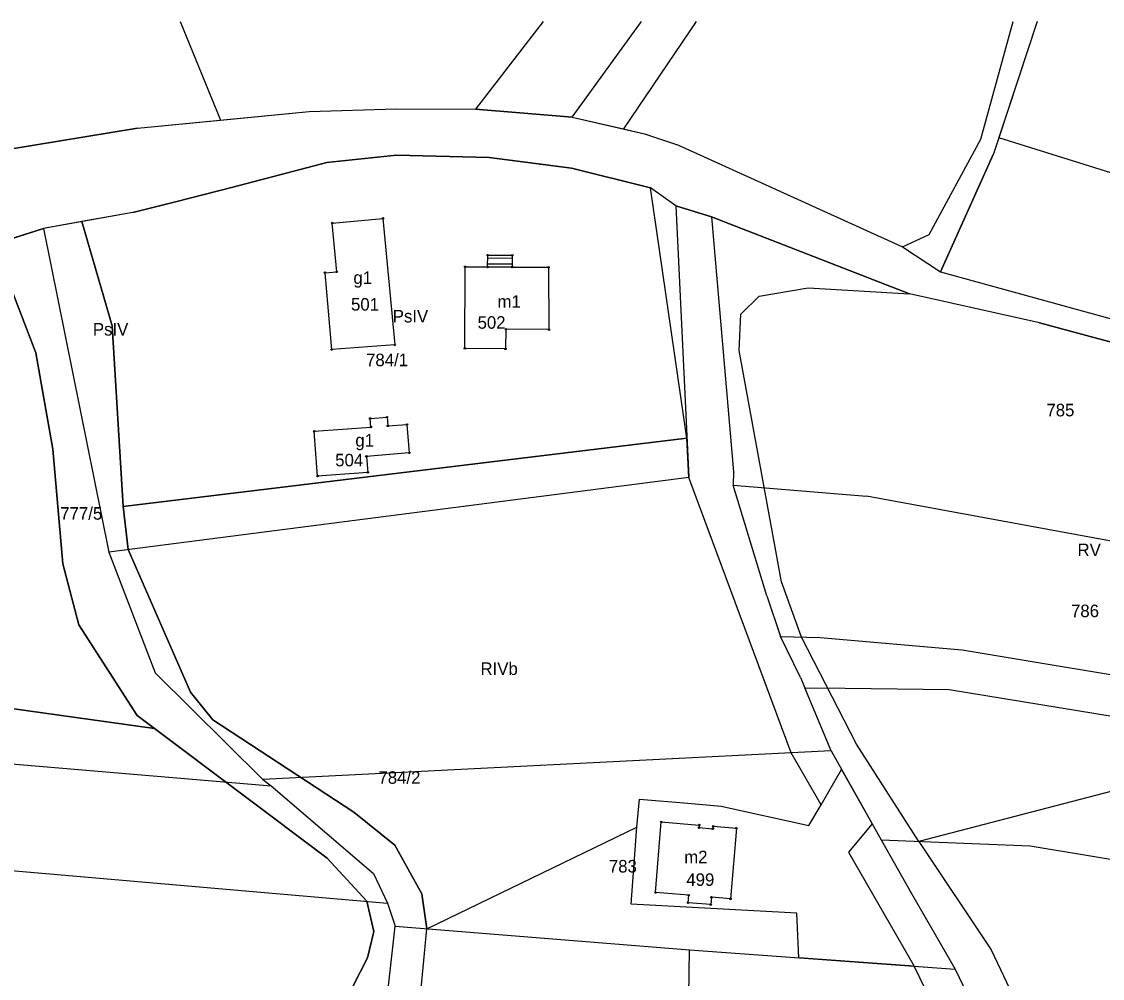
# Model space of a CAD drawing. Extents: x 7498273 to 7499989, y 5499795 to 5500810.
# Drawn here: x 7499281.1 to 7499410.3, y 5500695.1 to 5500809.6 of the extents above; entities that cross this region are included whole.
import ezdxf

# ---------------------------------------------------------------- set-up
doc = ezdxf.new("R2010")
doc.units = 0
for name, color, linetype in [('209-oznaczenie konturu klasyfikacyjnego', 7, 'Continuous'), ('211-numer działki ewidencyjnej', 7, 'Continuous'), ('217-kontur klasyfikacyjny', 7, 'Continuous'), ('218-kontur użytku gruntowego', 7, 'Continuous'), ('219-działka ewidencyjna', 7, 'Continuous'), ('312-budynek ewidencyjny', 7, 'Continuous'), ('312-oznaczenie budynku ewidencyjnego', 7, 'Continuous'), ('312-oznaczenie budynku ewidencyjnego-Atr117', 7, 'Continuous'), ('352-schody', 7, 'Continuous'), ('Punkt budynku', 7, 'Continuous')]:
    doc.layers.add(name, color=color, linetype=linetype)

# ---------------------------------------------------------------- blocks, each defined once
blk = doc.blocks.new('PUNKTBUD')
blk.add_circle((0, 0), 0.09)

msp = doc.modelspace()

# ---------------------------------------------------------------- linework, layer by layer
at = {"layer": '217-kontur klasyfikacyjny'}
for points in [[(7499300.047, 5500809.555), (7499304.88, 5500797.77)], [(7499346.91, 5500798.13), (7499355.201, 5500809.555)], [(7499361.742, 5500809.555), (7499353.06, 5500796.71)], [(7499395.76, 5500795.48), (7499399.624, 5500809.555)], [(7499402.487, 5500809.555), (7499397.94, 5500795.67)], [(7499315.45, 5500798.79), (7499325.87, 5500799.13)], [(7499325.87, 5500799.13), (7499335.34, 5500799.07)], [(7499335.34, 5500799.07), (7499346.91, 5500798.13)], [(7499294.96, 5500796.82), (7499304.88, 5500797.77)], [(7499304.88, 5500797.77), (7499315.45, 5500798.79)], [(7499279.46, 5500794.25), (7499294.96, 5500796.82)], [(7499353.06, 5500796.71), (7499355.54, 5500796.13)], [(7499355.54, 5500796.13), (7499359.62, 5500794.78)], [(7499389.6, 5500784.1), (7499395.76, 5500795.48)], [(7499397.94, 5500795.67), (7499397.3, 5500793.73)], [(7499432.49, 5500784.86), (7499397.94, 5500795.67)], [(7499359.62, 5500794.78), (7499386.4, 5500782.6)], [(7499397.3, 5500793.73), (7499390.96, 5500779.61)], [(7499317.58, 5500792.71), (7499306.33, 5500789.76)], [(7499325.91, 5500793.57), (7499317.58, 5500792.71)], [(7499336.99, 5500793.3), (7499325.91, 5500793.57)], [(7499343.76, 5500792.41), (7499336.99, 5500793.3)], [(7499346.84, 5500792.01), (7499343.76, 5500792.41)], [(7499356.27, 5500789.68), (7499346.84, 5500792.01)], [(7499306.33, 5500789.76), (7499299.47, 5500787.99)], [(7499360.62, 5500759.75), (7499356.27, 5500789.68)], [(7499359.31, 5500787.52), (7499356.27, 5500789.68)], [(7499299.47, 5500787.99), (7499294.38, 5500786.74)], [(7499363.57, 5500786.2), (7499359.31, 5500787.52)], [(7499294.38, 5500786.74), (7499288.29, 5500785.64)], [(7499387.26, 5500776.99), (7499363.57, 5500786.2)], [(7499283.69, 5500784.81), (7499277.76, 5500782.92)], [(7499288.29, 5500785.64), (7499283.69, 5500784.81)], [(7499291.92, 5500773.16), (7499288.29, 5500785.64)], [(7499386.4, 5500782.6), (7499389.6, 5500784.1)], [(7499282.77, 5500769.94), (7499277.76, 5500782.92)], [(7499390.96, 5500779.61), (7499417, 5500772.43)], [(7499369.27, 5500776.71), (7499375.14, 5500777.73)], [(7499375.14, 5500777.73), (7499387.26, 5500776.99)], [(7499402.77, 5500773.53), (7499387.26, 5500776.99)], [(7499367.06, 5500774.55), (7499369.27, 5500776.71)], [(7499366.86, 5500770.2), (7499367.06, 5500774.55)], [(7499293.24, 5500751.56), (7499291.92, 5500773.16)], [(7499418.6, 5500769.27), (7499402.77, 5500773.53)], [(7499284.84, 5500758.42), (7499282.77, 5500769.94)], [(7499371.94, 5500742.53), (7499366.86, 5500770.2)], [(7499293.24, 5500751.56), (7499360.62, 5500759.75)], [(7499360.84, 5500755.03), (7499360.62, 5500759.75)], [(7499286.01, 5500744.69), (7499284.84, 5500758.42)], [(7499373.08, 5500722.11), (7499360.84, 5500755.03)], [(7499293.83, 5500746.4), (7499293.24, 5500751.56)], [(7499301.28, 5500729.35), (7499293.83, 5500746.4)], [(7499287.95, 5500737.39), (7499286.01, 5500744.69)], [(7499374.32, 5500735.94), (7499371.94, 5500742.53)], [(7499296.97, 5500725.02), (7499208.32, 5500737.4)], [(7499294.92, 5500726.56), (7499287.95, 5500737.39)], [(7499380.9, 5500723.13), (7499374.32, 5500735.94)], [(7499303.95, 5500726.03), (7499301.28, 5500729.35)], [(7499296.97, 5500725.02), (7499294.92, 5500726.56)], [(7499320.81, 5500714.99), (7499303.95, 5500726.03)], [(7499317.6, 5500709.5), (7499296.97, 5500725.02)], [(7499388.37, 5500711.5), (7499380.9, 5500723.13)], [(7499432.61, 5500723.02), (7499388.37, 5500711.5)], [(7499376.66, 5500715.89), (7499373.08, 5500722.11)], [(7499376.66, 5500715.89), (7499379.13, 5500720.09)], [(7499379.13, 5500720.09), (7499382.76, 5500713.59)], [(7499354.64, 5500713.22), (7499354.98, 5500716.57)], [(7499354.98, 5500716.57), (7499360.74, 5500716.08)], [(7499325.71, 5500711.04), (7499320.81, 5500714.99)], [(7499360.74, 5500716.08), (7499364.72, 5500715.73)], [(7499364.72, 5500715.73), (7499375.21, 5500713.4)], [(7499375.21, 5500713.4), (7499376.66, 5500715.89)], [(7499382.76, 5500713.59), (7499379.93, 5500710.23)], [(7499329.52, 5500701.06), (7499354.64, 5500713.22)], [(7499353.98, 5500704.01), (7499354.64, 5500713.22)], [(7499328.92, 5500705.23), (7499325.71, 5500711.04)], [(7499388.37, 5500711.5), (7499396.99, 5500698.54)], [(7499379.93, 5500710.23), (7499387.8, 5500696.57)], [(7499322.37, 5500704.34), (7499317.6, 5500709.5)], [(7499329.52, 5500701.06), (7499328.92, 5500705.23)], [(7499323.19, 5500700.74), (7499322.37, 5500704.34)], [(7499373.78, 5500702.92), (7499353.98, 5500704.01)], [(7499374, 5500697.58), (7499373.78, 5500702.92)], [(7499322.43, 5500697.56), (7499323.19, 5500700.74)], [(7499328.67, 5500691.79), (7499329.52, 5500701.06)], [(7499396.99, 5500698.54), (7499401.78, 5500688.44)], [(7499308.33, 5500669.97), (7499322.43, 5500697.56)], [(7499387.8, 5500696.57), (7499374, 5500697.58)], [(7499396.43, 5500678.79), (7499387.8, 5500696.57)]]:
    msp.add_lwpolyline(points, dxfattribs=at)
at = {"layer": '218-kontur użytku gruntowego'}
for points in [[(7499300.047, 5500809.555), (7499304.88, 5500797.77)], [(7499346.91, 5500798.13), (7499355.201, 5500809.555)], [(7499361.742, 5500809.555), (7499353.06, 5500796.71)], [(7499395.76, 5500795.48), (7499399.624, 5500809.555)], [(7499402.487, 5500809.555), (7499397.94, 5500795.67)], [(7499315.45, 5500798.79), (7499325.87, 5500799.13)], [(7499325.87, 5500799.13), (7499335.34, 5500799.07)], [(7499335.34, 5500799.07), (7499346.91, 5500798.13)], [(7499294.96, 5500796.82), (7499304.88, 5500797.77)], [(7499304.88, 5500797.77), (7499315.45, 5500798.79)], [(7499346.91, 5500798.13), (7499353.06, 5500796.71)], [(7499279.46, 5500794.25), (7499294.96, 5500796.82)], [(7499353.06, 5500796.71), (7499355.54, 5500796.13)], [(7499355.54, 5500796.13), (7499359.62, 5500794.78)], [(7499389.6, 5500784.1), (7499395.76, 5500795.48)], [(7499397.94, 5500795.67), (7499397.3, 5500793.73)], [(7499432.49, 5500784.86), (7499397.94, 5500795.67)], [(7499359.62, 5500794.78), (7499386.4, 5500782.6)], [(7499397.3, 5500793.73), (7499390.96, 5500779.61)], [(7499317.58, 5500792.71), (7499306.33, 5500789.76)], [(7499325.91, 5500793.57), (7499317.58, 5500792.71)], [(7499336.99, 5500793.3), (7499325.91, 5500793.57)], [(7499343.76, 5500792.41), (7499336.99, 5500793.3)], [(7499346.84, 5500792.01), (7499343.76, 5500792.41)], [(7499356.27, 5500789.68), (7499346.84, 5500792.01)], [(7499306.33, 5500789.76), (7499299.47, 5500787.99)], [(7499360.62, 5500759.75), (7499356.27, 5500789.68)], [(7499359.31, 5500787.52), (7499356.27, 5500789.68)], [(7499299.47, 5500787.99), (7499294.38, 5500786.74)], [(7499363.57, 5500786.2), (7499359.31, 5500787.52)], [(7499294.38, 5500786.74), (7499288.29, 5500785.64)], [(7499387.26, 5500776.99), (7499363.57, 5500786.2)], [(7499283.69, 5500784.81), (7499277.76, 5500782.92)], [(7499288.29, 5500785.64), (7499283.69, 5500784.81)], [(7499288.29, 5500785.64), (7499291.92, 5500773.16)], [(7499386.4, 5500782.6), (7499389.6, 5500784.1)], [(7499277.76, 5500782.92), (7499282.77, 5500769.94)], [(7499390.96, 5500779.61), (7499417, 5500772.43)], [(7499369.27, 5500776.71), (7499375.14, 5500777.73)], [(7499375.14, 5500777.73), (7499387.26, 5500776.99)], [(7499402.77, 5500773.53), (7499387.26, 5500776.99)], [(7499367.06, 5500774.55), (7499369.27, 5500776.71)], [(7499366.86, 5500770.2), (7499367.06, 5500774.55)], [(7499291.92, 5500773.16), (7499293.24, 5500751.56)], [(7499418.6, 5500769.27), (7499402.77, 5500773.53)], [(7499282.77, 5500769.94), (7499284.84, 5500758.42)], [(7499371.94, 5500742.53), (7499366.86, 5500770.2)], [(7499360.62, 5500759.75), (7499293.24, 5500751.56)], [(7499360.84, 5500755.03), (7499360.62, 5500759.75)], [(7499284.84, 5500758.42), (7499286.01, 5500744.69)], [(7499373.08, 5500722.11), (7499360.84, 5500755.03)], [(7499293.24, 5500751.56), (7499293.83, 5500746.4)], [(7499293.83, 5500746.4), (7499301.28, 5500729.35)], [(7499286.01, 5500744.69), (7499287.95, 5500737.39)], [(7499374.32, 5500735.94), (7499371.94, 5500742.53)], [(7499208.32, 5500737.4), (7499296.97, 5500725.02)], [(7499287.95, 5500737.39), (7499294.92, 5500726.56)], [(7499380.9, 5500723.13), (7499374.32, 5500735.94)], [(7499301.28, 5500729.35), (7499303.95, 5500726.03)], [(7499294.92, 5500726.56), (7499296.97, 5500725.02)], [(7499303.95, 5500726.03), (7499320.81, 5500714.99)], [(7499296.97, 5500725.02), (7499317.6, 5500709.5)], [(7499388.37, 5500711.5), (7499380.9, 5500723.13)], [(7499432.61, 5500723.02), (7499388.37, 5500711.5)], [(7499376.66, 5500715.89), (7499373.08, 5500722.11)], [(7499376.66, 5500715.89), (7499379.13, 5500720.09)], [(7499379.13, 5500720.09), (7499382.76, 5500713.59)], [(7499354.64, 5500713.22), (7499354.98, 5500716.57)], [(7499354.98, 5500716.57), (7499360.74, 5500716.08)], [(7499320.81, 5500714.99), (7499325.71, 5500711.04)], [(7499360.74, 5500716.08), (7499364.72, 5500715.73)], [(7499364.72, 5500715.73), (7499375.21, 5500713.4)], [(7499375.21, 5500713.4), (7499376.66, 5500715.89)], [(7499382.76, 5500713.59), (7499379.93, 5500710.23)], [(7499329.52, 5500701.06), (7499354.64, 5500713.22)], [(7499353.98, 5500704.01), (7499354.64, 5500713.22)], [(7499325.71, 5500711.04), (7499328.92, 5500705.23)], [(7499388.37, 5500711.5), (7499396.99, 5500698.54)], [(7499379.93, 5500710.23), (7499387.8, 5500696.57)], [(7499317.6, 5500709.5), (7499322.37, 5500704.34)], [(7499328.92, 5500705.23), (7499329.52, 5500701.06)], [(7499322.37, 5500704.34), (7499323.19, 5500700.74)], [(7499373.78, 5500702.92), (7499353.98, 5500704.01)], [(7499374, 5500697.58), (7499373.78, 5500702.92)], [(7499323.19, 5500700.74), (7499322.43, 5500697.56)], [(7499328.67, 5500691.79), (7499329.52, 5500701.06)], [(7499396.99, 5500698.54), (7499401.78, 5500688.44)], [(7499322.43, 5500697.56), (7499308.33, 5500669.97)], [(7499387.8, 5500696.57), (7499374, 5500697.58)], [(7499396.43, 5500678.79), (7499387.8, 5500696.57)]]:
    msp.add_lwpolyline(points, dxfattribs=at)
at = {"layer": '219-działka ewidencyjna'}
for points in [[(7499343.434, 5500809.555), (7499335.34, 5500799.07)], [(7499395.76, 5500795.48), (7499399.624, 5500809.555)], [(7499402.485, 5500809.555), (7499397.3, 5500793.73)], [(7499315.45, 5500798.79), (7499325.87, 5500799.13)], [(7499325.87, 5500799.13), (7499335.34, 5500799.07)], [(7499346.91, 5500798.13), (7499335.34, 5500799.07)], [(7499294.96, 5500796.82), (7499315.45, 5500798.79)], [(7499346.91, 5500798.13), (7499355.54, 5500796.13)], [(7499294.96, 5500796.82), (7499279.46, 5500794.25)], [(7499355.54, 5500796.13), (7499359.62, 5500794.78)], [(7499389.6, 5500784.1), (7499395.76, 5500795.48)], [(7499359.62, 5500794.78), (7499386.4, 5500782.6)], [(7499390.96, 5500779.61), (7499397.3, 5500793.73)], [(7499306.33, 5500789.76), (7499317.58, 5500792.71)], [(7499317.58, 5500792.71), (7499325.91, 5500793.57)], [(7499325.91, 5500793.57), (7499336.99, 5500793.3)], [(7499336.99, 5500793.3), (7499346.84, 5500792.01)], [(7499346.84, 5500792.01), (7499356.27, 5500789.68)], [(7499299.47, 5500787.99), (7499306.33, 5500789.76)], [(7499359.31, 5500787.52), (7499356.27, 5500789.68)], [(7499294.38, 5500786.74), (7499299.47, 5500787.99)], [(7499359.31, 5500787.52), (7499363.57, 5500786.2)], [(7499359.31, 5500787.52), (7499360.84, 5500755.03)], [(7499294.38, 5500786.74), (7499283.69, 5500784.81)], [(7499363.57, 5500786.2), (7499387.26, 5500776.99)], [(7499363.57, 5500786.2), (7499366.18, 5500755.72)], [(7499271.37, 5500780.88), (7499283.69, 5500784.81)], [(7499283.69, 5500784.81), (7499291.5, 5500746.1)], [(7499386.4, 5500782.6), (7499389.6, 5500784.1)], [(7499386.4, 5500782.6), (7499390.96, 5500779.61)], [(7499390.96, 5500779.61), (7499417, 5500772.43)], [(7499402.77, 5500773.53), (7499387.26, 5500776.99)], [(7499402.77, 5500773.53), (7499418.6, 5500769.27)], [(7499360.84, 5500755.03), (7499291.5, 5500746.1)], [(7499366.18, 5500755.72), (7499366.17, 5500754.11)], [(7499370.2, 5500740.86), (7499366.17, 5500754.11)], [(7499366.17, 5500754.11), (7499382.11, 5500752.81)], [(7499443.65, 5500741.47), (7499382.11, 5500752.81)], [(7499291.5, 5500746.1), (7499297.06, 5500731.65)], [(7499370.2, 5500740.86), (7499371.82, 5500736.01)], [(7499374.22, 5500731.12), (7499371.82, 5500736.01)], [(7499371.82, 5500736.01), (7499376.57, 5500735.88)], [(7499376.57, 5500735.88), (7499393.52, 5500734.43)], [(7499393.52, 5500734.43), (7499446.92, 5500725.52)], [(7499297.06, 5500731.65), (7499309.92, 5500718.89)], [(7499374.22, 5500731.12), (7499374.71, 5500729.85)], [(7499377.87, 5500722.35), (7499374.71, 5500729.85)], [(7499374.71, 5500729.85), (7499379.55, 5500729.83)], [(7499379.55, 5500729.83), (7499391.98, 5500729.67)], [(7499391.98, 5500729.67), (7499448.96, 5500720.35)], [(7499271.38, 5500721.51), (7499310.91, 5500718.15)], [(7499377.87, 5500722.35), (7499309.92, 5500718.89)], [(7499377.87, 5500722.35), (7499383.84, 5500711.69)], [(7499309.92, 5500718.89), (7499310.91, 5500718.15)], [(7499310.91, 5500718.15), (7499323.15, 5500707.67)], [(7499203.15, 5500714.67), (7499324.84, 5500704.13)], [(7499383.84, 5500711.69), (7499387.47, 5500705.27)], [(7499383.84, 5500711.69), (7499401.65, 5500710.96)], [(7499401.65, 5500710.96), (7499422.11, 5500707.58)], [(7499323.15, 5500707.67), (7499324.84, 5500704.13)], [(7499387.47, 5500705.27), (7499392.68, 5500696.21)], [(7499324.84, 5500704.13), (7499325.75, 5500701.37)], [(7499324.46, 5500689.9), (7499325.75, 5500701.37)], [(7499325.75, 5500701.37), (7499360.94, 5500698.54)], [(7499360.33, 5500657.28), (7499360.94, 5500698.54)], [(7499360.94, 5500698.54), (7499392.68, 5500696.21)], [(7499392.68, 5500696.21), (7499395.93, 5500689.5)]]:
    msp.add_lwpolyline(points, dxfattribs=at)
at = {"layer": '312-budynek ewidencyjny'}
for points in [[(7499318.23, 5500785.46), (7499324.29, 5500786.02)], [(7499324.29, 5500786.02), (7499325.69, 5500770.89)], [(7499318.77, 5500779.62), (7499318.23, 5500785.46)], [(7499317.37, 5500779.52), (7499318.77, 5500779.62)], [(7499318.16, 5500770.33), (7499317.37, 5500779.52)], [(7499334.08, 5500770.46), (7499334.12, 5500780.23)], [(7499334.12, 5500780.23), (7499336.8, 5500780.21)], [(7499336.8, 5500780.21), (7499339.74, 5500780.2)], [(7499339.74, 5500780.2), (7499344.08, 5500780.17)], [(7499344.08, 5500780.17), (7499344.13, 5500772.71)], [(7499338.99, 5500772.75), (7499338.94, 5500770.41)], [(7499344.13, 5500772.71), (7499338.99, 5500772.75)], [(7499325.69, 5500770.89), (7499318.16, 5500770.33)], [(7499338.94, 5500770.41), (7499334.08, 5500770.46)], [(7499322.76, 5500762.08), (7499324.78, 5500762.25)], [(7499322.85, 5500761.06), (7499322.76, 5500762.08)], [(7499324.78, 5500762.25), (7499324.87, 5500761.2)], [(7499324.87, 5500761.2), (7499327.16, 5500761.37)], [(7499327.16, 5500761.37), (7499327.44, 5500757.98)], [(7499316.07, 5500760.56), (7499322.85, 5500761.06)], [(7499316.48, 5500755.2), (7499316.07, 5500760.56)], [(7499327.44, 5500757.98), (7499322.32, 5500757.55)], [(7499322.32, 5500757.55), (7499322.48, 5500755.63)], [(7499322.48, 5500755.63), (7499316.48, 5500755.2)], [(7499356.89, 5500705.38), (7499357.56, 5500713.83)], [(7499357.56, 5500713.83), (7499362.1, 5500713.46)], [(7499362.1, 5500713.46), (7499362.08, 5500713.15)], [(7499362.08, 5500713.15), (7499363.73, 5500713.01)], [(7499363.73, 5500713.01), (7499363.78, 5500713.31)], [(7499363.78, 5500713.31), (7499366.55, 5500713.08)], [(7499366.55, 5500713.08), (7499365.84, 5500704.63)], [(7499360.85, 5500705.06), (7499356.89, 5500705.38)], [(7499360.77, 5500704.17), (7499360.85, 5500705.06)], [(7499363.56, 5500704.82), (7499363.48, 5500703.94)], [(7499365.84, 5500704.63), (7499363.56, 5500704.82)], [(7499363.48, 5500703.94), (7499360.77, 5500704.17)]]:
    msp.add_lwpolyline(points, dxfattribs=at)
at = {"layer": '352-schody'}
msp.add_lwpolyline([(7499336.8, 5500780.21), (7499336.81, 5500781.62), (7499339.75, 5500781.6), (7499339.74, 5500780.2)], close=True, dxfattribs=at)
msp.add_lwpolyline([(7499336.8, 5500780.21), (7499336.81, 5500781.62), (7499339.75, 5500781.6), (7499339.74, 5500780.2)], close=True, dxfattribs=at)
for points in [[(7499339.747, 5500781.239), (7499336.807, 5500781.26)], [(7499339.742, 5500780.539), (7499336.802, 5500780.56)]]:
    msp.add_lwpolyline(points, dxfattribs=at)

# ---------------------------------------------------------------- block references
at = {"layer": 'Punkt budynku'}
for p in [(7499324.29, 5500786.02), (7499318.23, 5500785.46), (7499336.81, 5500781.62), (7499339.75, 5500781.6), (7499317.37, 5500779.52), (7499318.77, 5500779.62), (7499334.12, 5500780.23), (7499336.8, 5500780.21), (7499339.74, 5500780.2), (7499344.08, 5500780.17), (7499338.99, 5500772.75), (7499344.13, 5500772.71), (7499318.16, 5500770.33), (7499325.69, 5500770.89), (7499334.08, 5500770.46), (7499338.94, 5500770.41), (7499322.76, 5500762.08), (7499324.78, 5500762.25), (7499327.16, 5500761.37), (7499316.07, 5500760.56), (7499322.85, 5500761.06), (7499324.87, 5500761.2), (7499322.32, 5500757.55), (7499327.44, 5500757.98), (7499316.48, 5500755.2), (7499322.48, 5500755.63), (7499357.56, 5500713.83), (7499362.1, 5500713.46), (7499362.08, 5500713.15), (7499363.73, 5500713.01), (7499363.78, 5500713.31), (7499366.55, 5500713.08), (7499356.89, 5500705.38), (7499360.85, 5500705.06), (7499363.56, 5500704.82), (7499365.84, 5500704.63), (7499360.77, 5500704.17), (7499363.48, 5500703.94)]:
    msp.add_blockref('PUNKTBUD', p, dxfattribs=at)

# ---------------------------------------------------------------- texts
at = {"layer": '209-oznaczenie konturu klasyfikacyjnego'}
for s, p in [('PsIV', (7499325.46, 5500773.57)), ('PsIV', (7499289.61, 5500772)), ('RV', (7499407.33, 5500745.62)), ('RIVb', (7499335.95, 5500731.41))]:
    msp.add_text(s, height=1.5, dxfattribs=at).set_placement(p)
at = {"layer": '211-numer działki ewidencyjnej'}
for s, p in [('784/1', (7499322.27, 5500768.34)), ('785', (7499403.61, 5500762.34)), ('777/5', (7499285.71, 5500749.98)), ('786', (7499406.55, 5500738.32)), ('784/2', (7499323.75, 5500718.39)), ('783', (7499351.3, 5500707.78))]:
    msp.add_text(s, height=1.5, dxfattribs=at).set_placement(p)
at = {"layer": '312-oznaczenie budynku ewidencyjnego'}
for s, p in [('501', (7499320.47, 5500774.99)), ('502', (7499335.6, 5500772.82)), ('504', (7499318.58, 5500756.36)), ('499', (7499360.56, 5500706.18))]:
    msp.add_text(s, height=1.5, dxfattribs=at).set_placement(p)
at = {"layer": '312-oznaczenie budynku ewidencyjnego-Atr117'}
for s, p in [('g1', (7499320.759, 5500778.18)), ('m1', (7499337.985, 5500775.32)), ('g1', (7499320.989, 5500758.73)), ('m2', (7499360.306, 5500708.89))]:
    msp.add_text(s, height=1.5, dxfattribs=at).set_placement(p)

doc.saveas('drawing.dxf')
